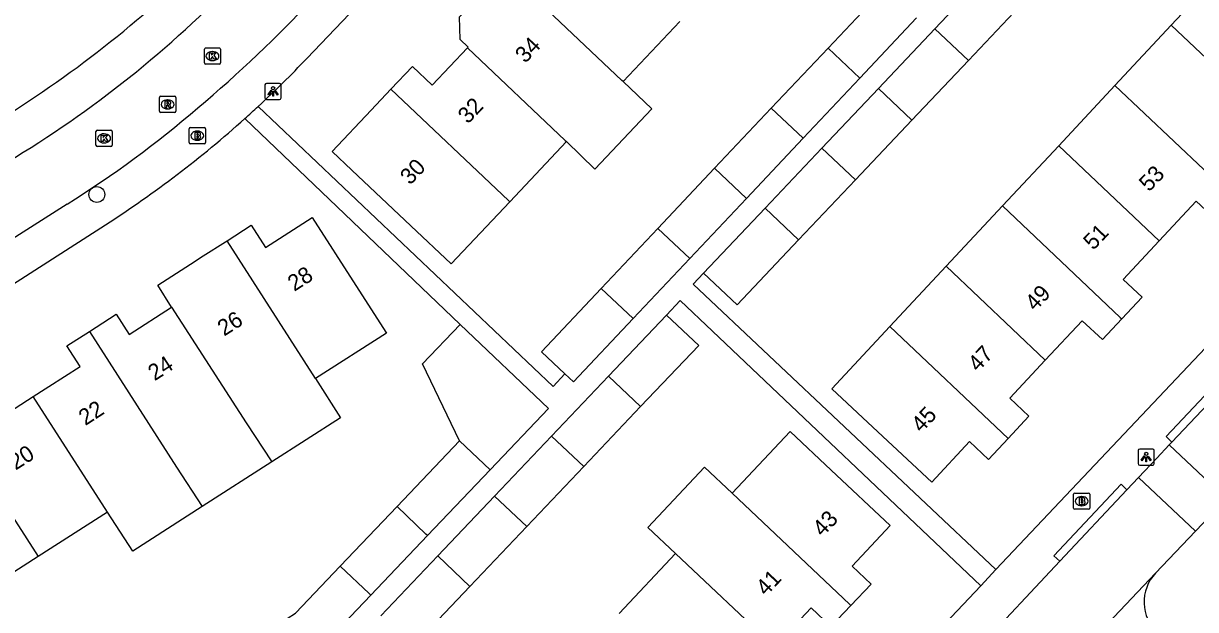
# Model space of a CAD drawing. Extents: x 158474 to 159560, y 388525 to 389605.
# Drawn here: x 159256.1 to 159328.6, y 389287.1 to 389323.3 of the extents above; entities that cross this region are included whole.
import ezdxf

# ---------------------------------------------------------------- set-up
doc = ezdxf.new("R2010")
doc.units = 0
for name, color, linetype in [('IMGEO_Boom', 7, 'Continuous'), ('IMGEO_Brandkraan', 7, 'Continuous'), ('IMGEO_Fietspad_open', 7, 'Continuous'), ('IMGEO_Kolk', 7, 'Continuous'), ('IMGEO_Lichtpunt', 7, 'Continuous'), ('IMGEO_Pand', 7, 'Continuous'), ('IMGEO_Pand_nummerreeks', 7, 'Continuous'), ('IMGEO_Rijbaan_lokaal_open', 7, 'Continuous'), ('IMGEO_Rioolput', 7, 'Continuous'), ('IMGEO_Voetpad_open', 7, 'Continuous')]:
    doc.layers.add(name, color=color, linetype=linetype)

msp = doc.modelspace()

# ---------------------------------------------------------------- linework, layer by layer
at = {"layer": 'IMGEO_Boom'}
msp.add_circle((159260.678, 389312.768), 0.489, dxfattribs=at)
at = {"layer": 'IMGEO_Brandkraan'}
for p, q in [((159266.466, 389316.907), (159267.318, 389316.907)), ((159266.391, 389315.981), (159266.391, 389316.833)), ((159266.879, 389316.687), (159266.904, 389316.687)), ((159267.392, 389316.833), (159267.392, 389315.981)), ((159267.318, 389315.907), (159266.466, 389315.907)), ((159266.902, 389316.127), (159266.877, 389316.127)), ((159321.09, 389293.374), (159321.09, 389294.226)), ((159321.165, 389294.3), (159322.017, 389294.3)), ((159321.578, 389294.08), (159321.603, 389294.08)), ((159322.091, 389294.226), (159322.091, 389293.374)), ((159322.017, 389293.3), (159321.165, 389293.3)), ((159321.601, 389293.52), (159321.576, 389293.52))]:
    msp.add_line(p, q, dxfattribs=at)
for points in [[(159266.466, 389316.907), (159267.318, 389316.907)], [(159266.391, 389315.981), (159266.391, 389316.833)], [(159266.739, 389316.607), (159266.739, 389316.207), (159266.952, 389316.207)], [(159266.97, 389316.607), (159266.739, 389316.607)], [(159266.918, 389316.526), (159266.864, 389316.526), (159266.864, 389316.45)], [(159266.864, 389316.45), (159266.917, 389316.45)], [(159266.926, 389316.374), (159266.864, 389316.374), (159266.864, 389316.293)], [(159266.864, 389316.293), (159266.926, 389316.293)], [(159267.392, 389316.833), (159267.392, 389315.981)], [(159267.318, 389315.907), (159266.466, 389315.907)], [(159321.09, 389293.374), (159321.09, 389294.226)], [(159321.165, 389294.3), (159322.017, 389294.3)], [(159321.438, 389294), (159321.438, 389293.6), (159321.651, 389293.6)], [(159321.669, 389294), (159321.438, 389294)], [(159321.617, 389293.919), (159321.563, 389293.919), (159321.563, 389293.843)], [(159321.563, 389293.843), (159321.616, 389293.843)], [(159321.625, 389293.767), (159321.563, 389293.767), (159321.563, 389293.686)], [(159322.091, 389294.226), (159322.091, 389293.374)], [(159322.017, 389293.3), (159321.165, 389293.3)], [(159321.563, 389293.686), (159321.625, 389293.686)]]:
    msp.add_lwpolyline(points, dxfattribs=at)
for centre, radius, start, end in [((159266.468, 389316.831), 0.0765, 91.55205, 178.44795), ((159266.468, 389316.831), 0.0765, 91.55205, 178.44795), ((159267.316, 389316.831), 0.0765, 1.55205, 88.44795), ((159267.316, 389316.831), 0.0765, 1.55205, 88.44795), ((159266.919, 389316.488), 0.0379, 267.82845, 90.93552), ((159266.927, 389316.333), 0.0404, 269.87594, 90.50774), ((159266.958, 389316.458), 0.251, 268.66757, 293.53466), ((159266.974, 389316.462), 0.145, 59.4692, 91.53667), ((159266.999, 389316.509), 0.0922, 285.51372, 58.15012), ((159267.004, 389316.317), 0.105, 301.31148, 78.98903), ((159266.468, 389315.983), 0.0765, 181.55205, 268.44795), ((159266.468, 389315.983), 0.0765, 181.55205, 268.44795), ((159267.316, 389315.983), 0.0765, 271.55205, 358.44795), ((159267.316, 389315.983), 0.0765, 271.55205, 358.44795), ((159321.167, 389294.224), 0.0765, 91.55205, 178.44795), ((159321.167, 389294.224), 0.0765, 91.55205, 178.44795), ((159321.618, 389293.881), 0.0379, 267.82845, 90.93552), ((159321.626, 389293.726), 0.0404, 269.87594, 90.50774), ((159321.673, 389293.855), 0.145, 59.4692, 91.53667), ((159321.698, 389293.902), 0.0922, 285.51372, 58.15012), ((159321.703, 389293.71), 0.105, 301.31148, 78.98903), ((159322.015, 389294.224), 0.0765, 1.55205, 88.44795), ((159322.015, 389294.224), 0.0765, 1.55205, 88.44795), ((159321.167, 389293.376), 0.0765, 181.55205, 268.44795), ((159321.167, 389293.376), 0.0765, 181.55205, 268.44795), ((159321.657, 389293.851), 0.251, 268.66757, 293.53466), ((159322.015, 389293.376), 0.0765, 271.55205, 358.44795), ((159322.015, 389293.376), 0.0765, 271.55205, 358.44795)]:
    msp.add_arc(centre, radius, start, end, dxfattribs=at)
for centre, major_axis, ratio, start_param, end_param in [((159266.878, 389316.407), (-0.387, 0.002), 0.722429, 4.712389, 7.853982), ((159266.903, 389316.407), (-0.39, 0.002), 0.717154, 1.570796, 4.712389), ((159321.577, 389293.8), (-0.387, 0.002), 0.722429, 4.712389, 7.853982), ((159321.602, 389293.8), (-0.39, 0.002), 0.717154, 1.570796, 4.712389)]:
    msp.add_ellipse(centre, major_axis=major_axis, ratio=ratio, start_param=start_param, end_param=end_param, dxfattribs=at)
at = {"layer": 'IMGEO_Fietspad_open'}
msp.add_arc((159328.075, 389287.566), 2.623, 137.00634, 226.97973, dxfattribs=at)
at = {"layer": 'IMGEO_Kolk'}
for p, q in [((159267.329, 389320.905), (159267.329, 389321.757)), ((159267.404, 389321.831), (159268.256, 389321.831)), ((159267.817, 389321.611), (159267.842, 389321.611)), ((159268.33, 389321.757), (159268.33, 389320.905)), ((159268.256, 389320.831), (159267.404, 389320.831)), ((159267.84, 389321.051), (159267.815, 389321.051)), ((159260.625, 389315.814), (159260.625, 389316.666)), ((159260.7, 389316.74), (159261.552, 389316.74)), ((159261.113, 389316.52), (159261.138, 389316.52)), ((159261.626, 389316.666), (159261.626, 389315.814)), ((159261.552, 389315.74), (159260.7, 389315.74)), ((159261.136, 389315.96), (159261.111, 389315.96))]:
    msp.add_line(p, q, dxfattribs=at)
for points in [[(159267.329, 389320.905), (159267.329, 389321.757)], [(159267.404, 389321.831), (159268.256, 389321.831)], [(159267.65, 389321.531), (159267.773, 389321.531), (159267.773, 389321.38), (159267.903, 389321.531), (159268.067, 389321.531), (159267.921, 389321.38), (159268.074, 389321.131), (159267.922, 389321.131), (159267.837, 389321.295), (159267.773, 389321.228), (159267.773, 389321.131), (159267.65, 389321.131), (159267.65, 389321.531)], [(159268.33, 389321.757), (159268.33, 389320.905)], [(159268.256, 389320.831), (159267.404, 389320.831)], [(159260.625, 389315.814), (159260.625, 389316.666)], [(159260.7, 389316.74), (159261.552, 389316.74)], [(159260.946, 389316.44), (159261.069, 389316.44), (159261.069, 389316.289), (159261.199, 389316.44), (159261.363, 389316.44), (159261.217, 389316.289), (159261.37, 389316.04), (159261.218, 389316.04), (159261.133, 389316.204), (159261.069, 389316.137), (159261.069, 389316.04), (159260.946, 389316.04), (159260.946, 389316.44)], [(159261.626, 389316.666), (159261.626, 389315.814)], [(159261.552, 389315.74), (159260.7, 389315.74)]]:
    msp.add_lwpolyline(points, dxfattribs=at)
for centre, start, end in [((159267.406, 389321.755), 91.55205, 178.44795), ((159267.406, 389321.755), 91.55205, 178.44795), ((159268.254, 389321.755), 1.55205, 88.44795), ((159268.254, 389321.755), 1.55205, 88.44795), ((159267.406, 389320.907), 181.55205, 268.44795), ((159267.406, 389320.907), 181.55205, 268.44795), ((159268.254, 389320.907), 271.55205, 358.44795), ((159268.254, 389320.907), 271.55205, 358.44795), ((159260.702, 389316.664), 91.55205, 178.44795), ((159260.702, 389316.664), 91.55205, 178.44795), ((159261.55, 389316.664), 1.55205, 88.44795), ((159261.55, 389316.664), 1.55205, 88.44795), ((159260.702, 389315.816), 181.55205, 268.44795), ((159260.702, 389315.816), 181.55205, 268.44795), ((159261.55, 389315.816), 271.55205, 358.44795), ((159261.55, 389315.816), 271.55205, 358.44795)]:
    msp.add_arc(centre, 0.0765, start, end, dxfattribs=at)
for centre, major_axis, ratio, start_param, end_param in [((159267.816, 389321.331), (-0.387, 0.002), 0.722429, 4.712389, 7.853982), ((159267.841, 389321.331), (-0.39, 0.002), 0.717154, 1.570796, 4.712389), ((159261.112, 389316.24), (-0.387, 0.002), 0.722429, 4.712389, 7.853982), ((159261.137, 389316.24), (-0.39, 0.002), 0.717154, 1.570796, 4.712389)]:
    msp.add_ellipse(centre, major_axis=major_axis, ratio=ratio, start_param=start_param, end_param=end_param, dxfattribs=at)
at = {"layer": 'IMGEO_Lichtpunt'}
for p, q in [((159271.079, 389319.548), (159271.079, 389318.741)), ((159271.079, 389319.548), (159271.079, 389318.741)), ((159271.981, 389319.643), (159271.173, 389319.643)), ((159271.981, 389319.643), (159271.173, 389319.643)), ((159272.075, 389318.741), (159272.075, 389319.548)), ((159272.075, 389318.741), (159272.075, 389319.548)), ((159271.173, 389318.647), (159271.981, 389318.647)), ((159271.173, 389318.647), (159271.981, 389318.647)), ((159325.085, 389296.929), (159325.085, 389296.122)), ((159325.085, 389296.929), (159325.085, 389296.122)), ((159325.987, 389297.024), (159325.179, 389297.024)), ((159325.987, 389297.024), (159325.179, 389297.024)), ((159326.081, 389296.122), (159326.081, 389296.929)), ((159326.081, 389296.122), (159326.081, 389296.929)), ((159325.179, 389296.028), (159325.987, 389296.028)), ((159325.179, 389296.028), (159325.987, 389296.028))]:
    msp.add_line(p, q, dxfattribs=at)
for points in [[(159271.453, 389319.212), (159271.492, 389319.184), (159271.304, 389318.922), (159271.266, 389318.949), (159271.453, 389319.212)], [(159271.555, 389319.164), (159271.602, 389319.164), (159271.602, 389318.842), (159271.555, 389318.842), (159271.555, 389319.164)], [(159271.665, 389319.184), (159271.703, 389319.211), (159271.89, 389318.949), (159271.851, 389318.921), (159271.665, 389319.184)], [(159325.459, 389296.593), (159325.498, 389296.565), (159325.31, 389296.303), (159325.272, 389296.33), (159325.459, 389296.593)], [(159325.561, 389296.545), (159325.608, 389296.545), (159325.608, 389296.223), (159325.561, 389296.223), (159325.561, 389296.545)], [(159325.671, 389296.565), (159325.709, 389296.592), (159325.896, 389296.33), (159325.857, 389296.302), (159325.671, 389296.565)]]:
    msp.add_lwpolyline(points, dxfattribs=at)
for centre in [(159271.578, 389319.346), (159325.584, 389296.727)]:
    msp.add_circle(centre, 0.0994, dxfattribs=at)
for centre, start, end in [((159271.173, 389319.548), 90, 180), ((159271.173, 389319.548), 90, 180), ((159271.981, 389319.548), 0, 90), ((159271.981, 389319.548), 0, 90), ((159271.173, 389318.741), 180, 270), ((159271.173, 389318.741), 180, 270), ((159271.981, 389318.741), 270, 0), ((159271.981, 389318.741), 270, 360), ((159325.179, 389296.929), 90, 180), ((159325.179, 389296.929), 90, 180), ((159325.987, 389296.929), 0, 90), ((159325.987, 389296.929), 0, 90), ((159325.179, 389296.122), 180, 270), ((159325.179, 389296.122), 180, 270), ((159325.987, 389296.122), 270, 0), ((159325.987, 389296.122), 270, 360)]:
    msp.add_arc(centre, 0.0946, start, end, dxfattribs=at)
at = {"layer": 'IMGEO_Pand'}
for points in [[(159283.609, 389321.84), (159283.644, 389321.877), (159283.143, 389322.351), (159283.102, 389323.765), (159284.693, 389325.455), (159285.884, 389326.715)], [(159293.232, 389319.75), (159293.159, 389319.819), (159285.884, 389326.715)], [(159312.517, 389323.024), (159316.014, 389326.719)], [(159327.128, 389323.236), (159330.607, 389326.961)], [(159305.901, 389321.824), (159309.409, 389325.545)], [(159318.086, 389324.763), (159314.588, 389321.066)], [(159296.739, 389323.462), (159293.232, 389319.75)], [(159311.374, 389323.689), (159307.865, 389319.965)], [(159309.019, 389319.327), (159312.517, 389323.024)], [(159314.588, 389321.066), (159312.517, 389323.024)], [(159323.648, 389319.511), (159327.128, 389323.236)], [(159327.128, 389323.236), (159333.335, 389317.386), (159333.438, 389317.289)], [(159278.872, 389319.285), (159280.196, 389320.686), (159281.423, 389319.527), (159283.609, 389321.84)], [(159283.609, 389321.84), (159289.65, 389316.106), (159289.723, 389316.037)], [(159302.394, 389318.106), (159305.901, 389321.824)], [(159305.901, 389321.824), (159307.865, 389319.965)], [(159314.588, 389321.066), (159311.088, 389317.368)], [(159307.865, 389319.965), (159304.36, 389316.244)], [(159286.216, 389312.324), (159282.584, 389308.48), (159280.09, 389310.837), (159276.455, 389314.27), (159275.228, 389315.429), (159277.647, 389317.989), (159278.872, 389319.285)], [(159286.216, 389312.324), (159286.142, 389312.394), (159278.872, 389319.285)], [(159293.232, 389319.75), (159294.996, 389318.059), (159291.487, 389314.339), (159289.723, 389316.037)], [(159305.526, 389315.635), (159309.019, 389319.327)], [(159311.088, 389317.368), (159309.019, 389319.327)], [(159320.17, 389315.787), (159323.648, 389319.511)], [(159331.074, 389312.499), (159330.991, 389312.578), (159323.648, 389319.511)], [(159298.888, 389314.388), (159302.394, 389318.106)], [(159304.36, 389316.244), (159302.394, 389318.106)], [(159311.088, 389317.368), (159307.592, 389313.673)], [(159304.36, 389316.244), (159300.855, 389312.524)], [(159289.723, 389316.037), (159286.216, 389312.324)], [(159302.01, 389311.92), (159305.526, 389315.635)], [(159305.526, 389315.635), (159307.592, 389313.673)], [(159316.691, 389312.062), (159320.17, 389315.787)], [(159320.17, 389315.787), (159326.391, 389309.904)], [(159295.379, 389310.668), (159298.888, 389314.388)], [(159298.888, 389314.388), (159300.855, 389312.524)], [(159307.592, 389313.673), (159304.078, 389309.96)], [(159300.855, 389312.524), (159297.347, 389308.8)], [(159298.21, 389307.904), (159302.01, 389311.92)], [(159304.078, 389309.96), (159302.01, 389311.92)], [(159313.213, 389308.337), (159316.691, 389312.062)], [(159316.691, 389312.062), (159323.979, 389305.16), (159324.072, 389305.072)], [(159331.074, 389312.499), (159329.884, 389311.225), (159328.677, 389312.352), (159326.391, 389309.904)], [(159268.735, 389309.911), (159270.222, 389310.865), (159271.105, 389309.488), (159274.005, 389311.348), (159276.704, 389307.14), (159278.592, 389304.197), (159274.211, 389301.387)], [(159291.879, 389306.956), (159295.379, 389310.668)], [(159297.347, 389308.8), (159295.379, 389310.668)], [(159265.304, 389305.793), (159264.443, 389307.157), (159266.469, 389308.457), (159267.262, 389308.966), (159268.64, 389309.85), (159268.735, 389309.911)], [(159274.211, 389301.387), (159268.735, 389309.911)], [(159304.078, 389309.96), (159300.279, 389305.945), (159298.21, 389307.904)], [(159326.391, 389309.904), (159324.153, 389307.507), (159325.324, 389306.413), (159324.072, 389305.072)], [(159297.347, 389308.8), (159293.85, 389305.088)], [(159309.727, 389304.605), (159313.213, 389308.337)], [(159319.341, 389302.519), (159313.213, 389308.337)], [(159291.879, 389306.956), (159288.183, 389303.038), (159289.631, 389301.684)], [(159293.85, 389305.088), (159291.879, 389306.956)], [(159260.217, 389304.299), (159261.878, 389305.365), (159262.682, 389304.111), (159265.304, 389305.793)], [(159265.304, 389305.793), (159269.908, 389298.65), (159271.493, 389296.224)], [(159292.324, 389301.528), (159295.921, 389305.314)], [(159295.921, 389305.314), (159297.905, 389303.431), (159294.312, 389299.647)], [(159283.107, 389297.535), (159280.827, 389302.296), (159283.143, 389304.729)], [(159283.143, 389304.729), (159288.606, 389299.527), (159285.001, 389295.74)], [(159289.631, 389301.684), (159290.169, 389301.181), (159293.85, 389305.088)], [(159317.036, 389297.676), (159315.832, 389296.386), (159314.66, 389297.48), (159312.319, 389294.973), (159308.665, 389298.386), (159306.13, 389300.753), (159309.727, 389304.605)], [(159317.036, 389297.676), (159309.727, 389304.605)], [(159324.072, 389305.072), (159322.873, 389303.789), (159321.62, 389304.959), (159319.341, 389302.519)], [(159256.743, 389300.265), (159259.65, 389302.13), (159258.83, 389303.409), (159260.217, 389304.299)], [(159260.217, 389304.299), (159265.612, 389295.9), (159267.196, 389293.467)], [(159319.341, 389302.519), (159317.143, 389300.166), (159318.328, 389299.059), (159317.036, 389297.676)], [(159274.211, 389301.387), (159275.746, 389298.952), (159271.493, 389296.224)], [(159288.801, 389297.82), (159292.324, 389301.528)], [(159292.324, 389301.528), (159294.312, 389299.647)], [(159251.609, 389298.826), (159253.238, 389299.87), (159254.08, 389298.557), (159256.743, 389300.265)], [(159261.333, 389293.126), (159256.743, 389300.265)], [(159294.312, 389299.647), (159290.791, 389295.939)], [(159251.609, 389298.826), (159257.04, 389290.372)], [(159299.975, 389294.286), (159303.562, 389298.1), (159306.103, 389295.71), (159309.746, 389292.285), (159307.386, 389289.775), (159308.561, 389288.671), (159307.311, 389287.342)], [(159279.244, 389293.472), (159283.107, 389297.535)], [(159285.001, 389295.74), (159283.107, 389297.535)], [(159285.282, 389294.117), (159288.801, 389297.82)], [(159288.801, 389297.82), (159290.791, 389295.939)], [(159271.493, 389296.224), (159267.196, 389293.467)], [(159290.791, 389295.939), (159287.275, 389292.235)], [(159296.477, 389290.566), (159294.766, 389292.176), (159298.264, 389295.895), (159299.975, 389294.286)], [(159285.001, 389295.74), (159281.13, 389291.674)], [(159281.76, 389290.409), (159285.282, 389294.117)], [(159285.282, 389294.117), (159287.275, 389292.235)], [(159307.311, 389287.342), (159307.227, 389287.421), (159299.975, 389294.286)], [(159261.333, 389293.126), (159257.04, 389290.372)], [(159267.196, 389293.467), (159262.905, 389290.715), (159261.333, 389293.126)], [(159275.737, 389289.783), (159279.244, 389293.472)], [(159281.13, 389291.674), (159281.033, 389291.766), (159279.244, 389293.472)], [(159281.13, 389291.674), (159277.62, 389287.987)], [(159287.275, 389292.235), (159283.755, 389288.528)], [(159257.04, 389290.372), (159252.747, 389287.618)], [(159278.243, 389286.708), (159281.76, 389290.409)], [(159283.755, 389288.528), (159281.76, 389290.409)], [(159292.98, 389286.847), (159296.477, 389290.566)], [(159296.477, 389290.566), (159302.587, 389284.792)], [(159271.925, 389286.203), (159272.963, 389286.866), (159275.737, 389289.783)], [(159275.737, 389289.783), (159277.52, 389288.083), (159277.62, 389287.987)], [(159277.62, 389287.987), (159274.667, 389284.886), (159273.336, 389284.036)], [(159283.755, 389288.528), (159280.24, 389284.826)], [(159307.311, 389287.342), (159306.086, 389286.039), (159304.851, 389287.2), (159302.587, 389284.792)]]:
    msp.add_lwpolyline(points, dxfattribs=at)
at = {"layer": 'IMGEO_Rijbaan_lokaal_open'}
for points in [[(159258.833, 389312.17), (159233.658, 389296.144)], [(159331.245, 389301.759), (159327.169, 389297.452)], [(159327.007, 389297.28), (159327.169, 389297.452)], [(159325.107, 389295.264), (159326.234, 389296.464), (159327.007, 389297.28)], [(159327.007, 389297.28), (159330.546, 389293.943)], [(159324.393, 389294.503), (159325.107, 389295.264)], [(159328.634, 389291.939), (159325.107, 389295.264)], [(159324.393, 389294.503), (159320.239, 389290.078)], [(159329.997, 389293.361), (159328.634, 389291.939)], [(159326.156, 389289.355), (159328.634, 389291.939)], [(159315.107, 389284.612), (159320.239, 389290.078)], [(159320.254, 389283.116), (159326.156, 389289.355)]]:
    msp.add_lwpolyline(points, dxfattribs=at)
for centre, radius, start, end in [((159219.692, 389373.907), 68.942, 300.94907, 316.19343), ((159217.801, 389376.949), 76.633, 309.86539, 317.26796), ((159223.897, 389368.063), 65.913, 302.00732, 310.7493)]:
    msp.add_arc(centre, radius, start, end, dxfattribs=at)
at = {"layer": 'IMGEO_Rioolput'}
for p, q in [((159264.555, 389317.916), (159264.555, 389318.768)), ((159264.63, 389318.842), (159265.482, 389318.842)), ((159265.043, 389318.622), (159265.068, 389318.622)), ((159265.556, 389318.768), (159265.556, 389317.916)), ((159265.482, 389317.842), (159264.63, 389317.842)), ((159265.066, 389318.062), (159265.041, 389318.062))]:
    msp.add_line(p, q, dxfattribs=at)
for points in [[(159264.555, 389317.916), (159264.555, 389318.768)], [(159264.63, 389318.842), (159265.482, 389318.842)], [(159265.144, 389318.54), (159264.892, 389318.542), (159264.892, 389318.142)], [(159265.07, 389318.461), (159265.016, 389318.461), (159265.016, 389318.38)], [(159265.016, 389318.38), (159265.068, 389318.38)], [(159265.556, 389318.768), (159265.556, 389317.916)], [(159265.482, 389317.842), (159264.63, 389317.842)], [(159264.892, 389318.142), (159265.016, 389318.142), (159265.016, 389318.304), (159265.027, 389318.304)], [(159265.074, 389318.275), (159265.145, 389318.142), (159265.285, 389318.142), (159265.22, 389318.268)]]:
    msp.add_lwpolyline(points, dxfattribs=at)
for centre, radius, start, end in [((159264.632, 389318.766), 0.0765, 91.55205, 178.44795), ((159264.632, 389318.766), 0.0765, 91.55205, 178.44795), ((159265.052, 389318.569), 0.19, 274.7715, 282.96867), ((159265.076, 389318.365), 0.0964, 77.00612, 93.18647), ((159265.09, 389318.422), 0.0378, 276.66336, 79.67722), ((159265.143, 389318.43), 0.109, 350.36119, 89.41601), ((159265.141, 389318.43), 0.112, 277.58423, 350.98172), ((159265.48, 389318.766), 0.0765, 1.55205, 88.44795), ((159265.48, 389318.766), 0.0765, 1.55205, 88.44795), ((159264.632, 389317.918), 0.0765, 181.55205, 268.44795), ((159264.632, 389317.918), 0.0765, 181.55205, 268.44795), ((159265.026, 389318.251), 0.0533, 26.02933, 88.69889), ((159265.125, 389318.215), 0.108, 29.51342, 73.79051), ((159265.48, 389317.918), 0.0765, 271.55205, 358.44795), ((159265.48, 389317.918), 0.0765, 271.55205, 358.44795)]:
    msp.add_arc(centre, radius, start, end, dxfattribs=at)
for centre, major_axis, ratio, start_param, end_param in [((159265.042, 389318.342), (-0.387, 0.002), 0.722429, 4.712389, 7.853982), ((159265.067, 389318.342), (-0.39, 0.002), 0.717154, 1.570796, 4.712389)]:
    msp.add_ellipse(centre, major_axis=major_axis, ratio=ratio, start_param=start_param, end_param=end_param, dxfattribs=at)
at = {"layer": 'IMGEO_Voetpad_open'}
for points in [[(159273.669, 389321.183), (159292.913, 389341.37)], [(159344.15, 389321.478), (159344.383, 389319.287), (159316.291, 389289.564)], [(159270.665, 389318.221), (159288.898, 389300.9), (159289.631, 389301.684)], [(159283.143, 389304.729), (159269.833, 389317.463)], [(159225.305, 389287.868), (159261.214, 389310.895)], [(159298.21, 389307.904), (159297.558, 389307.212), (159316.291, 389289.564)], [(159295.921, 389305.314), (159296.765, 389306.202), (159298.748, 389304.32), (159315.348, 389288.566)], [(159327.169, 389297.452), (159326.808, 389297.797), (159330.884, 389302.104), (159331.245, 389301.759)], [(159320.239, 389290.078), (159319.877, 389290.422), (159324.031, 389294.847), (159324.393, 389294.503)], [(159316.291, 389289.564), (159315.348, 389288.566)], [(159315.348, 389288.566), (159303.651, 389276.19), (159296.345, 389268.673)]]:
    msp.add_lwpolyline(points, dxfattribs=at)
for centre, radius, start, end in [((159217.993, 389376.799), 69.812, 302.14536, 315.87043), ((159224.156, 389368.394), 68.413, 312.82979, 316.36351), ((159232.505, 389359.27), 56.047, 311.76002, 312.91064), ((159224.509, 389368.001), 67.884, 302.73085, 311.88666)]:
    msp.add_arc(centre, radius, start, end, dxfattribs=at)

# ---------------------------------------------------------------- texts
at = {"layer": 'IMGEO_Pand_nummerreeks'}
for s, rotation, p in [('34', 46.63876, (159287.178, 389320.842)), ('32', 46.62112, (159283.634, 389317.092)), ('30', 46.62158, (159280.061, 389313.312)), ('53', 46.34073, (159325.759, 389312.892)), ('51', 46.32809, (159322.313, 389309.281)), ('28', 32.55611, (159272.89, 389306.744)), ('49', 46.32809, (159318.71, 389305.508)), ('26', 32.55611, (159268.55, 389303.973)), ('47', 47.06077, (159315.182, 389301.749)), ('24', 32.84882, (159264.255, 389301.211)), ('22', 32.84882, (159259.967, 389298.443)), ('45', 47.06077, (159311.679, 389297.985)), ('20', 32.45612, (159255.656, 389295.688)), ('43', 46.30414, (159305.563, 389291.555)), ('41', 46.30414, (159302.062, 389287.89))]:
    msp.add_text(s, height=1, rotation=rotation, dxfattribs=at).set_placement(p)

doc.saveas('drawing.dxf')
